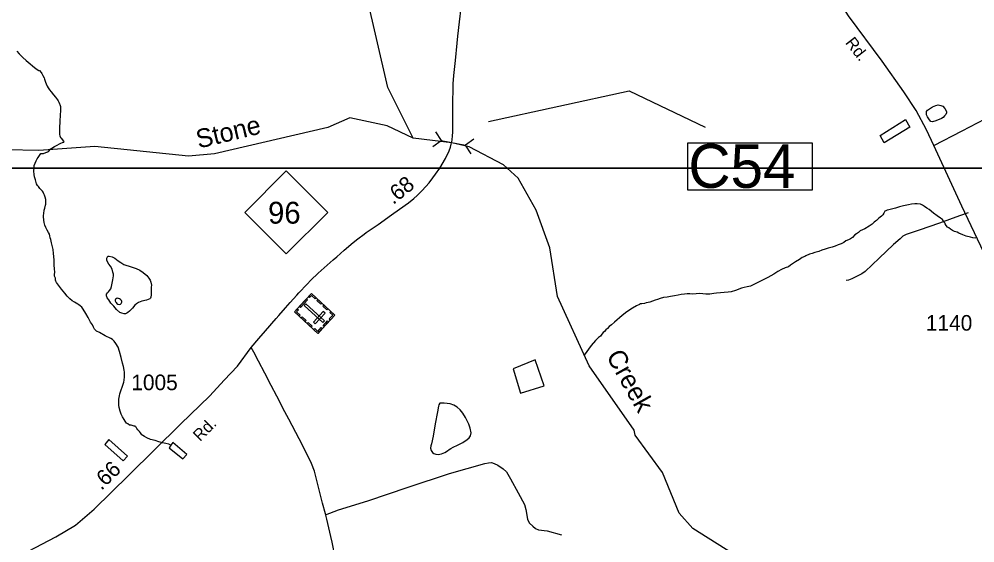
# Model space of a CAD drawing. Extents: x 2082433 to 2279600, y 546599 to 755198.
# Drawn here: x 2163771 to 2171426, y 582976 to 587174 of the extents above; entities that cross this region are included whole.
import ezdxf

# ---------------------------------------------------------------- set-up
doc = ezdxf.new("R2010")
doc.units = 0
for name, color, linetype in [('Exist Cultural Cemetery CELL', 7, 'Continuous'), ('Exist Hydrographic Creek Single Shore', 7, 'Continuous'), ('Exist Hydrographic Creek Single Shore Label', 7, 'Continuous'), ('Exist Hydrographic Misc Water Feature', 7, 'Continuous'), ('Exist Hydrographic Pond Under 1500 Sq Ft', 7, 'Continuous'), ('Exist Road Non-System Type 51', 7, 'Continuous'), ('Exist Road Primary NC Attributed', 7, 'Continuous'), ('Exist Road Primary NC Service Mileage Hundredths English Label', 7, 'Continuous'), ('Exist Road Primary NC Shield CELL', 7, 'Continuous'), ('Exist Road Primary NC Shield Number Label', 7, 'Continuous'), ('Exist Road Primary NC Structure Culvert CELL', 7, 'Continuous'), ('Exist Road Primary NC Structure Culvert Number Label', 7, 'Continuous'), ('Exist Road Secondary Mileage Hundredths English Label', 7, 'Continuous'), ('Exist Road Secondary Type 51 Attributed', 7, 'Continuous'), ('Exist Road Secondary Type 51 Label', 7, 'Continuous'), ('Exist Road Secondary Type 51 Number Label', 7, 'Continuous'), ('Map Preparation Inset Cut Line', 7, 'Continuous')]:
    doc.layers.add(name, color=color, linetype=linetype)

msp = doc.modelspace()

# ---------------------------------------------------------------- linework, layer by layer
at = {"layer": 'Exist Cultural Cemetery CELL'}
for points in [[(2166298.6, 584801.9), (2166163.5, 584655.6), (2165976.5, 584828.3), (2166111.5, 584974.6)], [(2166089.1, 584950.3), (2166097.5, 584942.5), (2166112.5, 584958.7), (2166142.2, 584931.3), (2166149.7, 584939.4), (2166111.6, 584974.6)], [(2166081, 584924.6), (2166023.4, 584862.3), (2166015, 584870), (2166072.6, 584932.4)], [(2166203.1, 584741.7), (2166215.8, 584755.4), (2166066.8, 584893), (2166054.1, 584879.2)], [(2166162.9, 584927.2), (2166194.7, 584897.8), (2166187, 584889.5), (2166155.2, 584918.8)], [(2165998.9, 584852.7), (2166007.4, 584844.9), (2165992.4, 584828.7), (2166022.1, 584801.3), (2166014.6, 584793.1), (2165976.5, 584828.3)], [(2166220.9, 584818.1), (2166207.2, 584830.8), (2166127.3, 584744.2), (2166141, 584731.6)], [(2166212.3, 584881.6), (2166244.1, 584852.2), (2166236.4, 584843.9), (2166204.6, 584873.2)], [(2166266.8, 584831.3), (2166259.1, 584822.9), (2166282.7, 584801.1), (2166255.2, 584771.3), (2166263.4, 584763.8), (2166298.6, 584801.9)], [(2166037.3, 584787.7), (2166069.1, 584758.3), (2166061.4, 584749.9), (2166029.5, 584779.3)], [(2166085.7, 584742.9), (2166117.5, 584713.6), (2166109.8, 584705.2), (2166078, 584734.6)], [(2166248.3, 584747.5), (2166213.2, 584709.4), (2166204.8, 584717.1), (2166240, 584755.2)], [(2166131.6, 584685), (2166139.3, 584693.3), (2166163, 584671.5), (2166190.5, 584701.3), (2166198.7, 584693.7), (2166163.5, 584655.6)]]:
    msp.add_lwpolyline(points, close=True, dxfattribs=at)
at = {"layer": 'Exist Hydrographic Creek Single Shore'}
for points in [[(2166925.6, 586220.5), (2166723.6, 586624.8), (2166550.5, 587380), (2166539.4, 587445), (2166656.6, 588249.9), (2166469.6, 588831), (2166199.5, 589387.5), (2166032.6, 589538.6), (2165765.6, 589685), (2165647.5, 589818.6), (2165571.6, 590085.9), (2165512.6, 590208.4), (2165378.7, 590352.2), (2164951.5, 590649.5), (2164817.6, 590806.4), (2164724.5, 591087.1), (2164598.6, 591237.3), (2164473.6, 591302.1), (2164081.5, 591336.3), (2163989.6, 591377.5), (2163914.6, 591451.2), (2163905.6, 591559.6), (2163979.6, 591774.6), (2164159.6, 591928.5)], [(2166925.6, 586220.5), (2166718.4, 586320.1), (2166419.8, 586382.1), (2166242.6, 586306.6), (2165335.6, 586095.3), (2165127.5, 586076.5), (2164376.6, 586154), (2163927.5, 586120.4), (2163669.5, 586125.6), (2162893.4, 586311.9), (2162235.4, 586249.8), (2161926.6, 586331.5), (2161685.4, 586339.7), (2161543.5, 586296.6), (2161510.5, 586264.5)], [(2170275.8, 581580.1), (2170266.8, 581622.9), (2170074.6, 581787.5), (2169948.7, 581927.8), (2169830.6, 582137), (2169619.6, 582718.5), (2169484.7, 582891.8), (2169167.7, 583091.8), (2169058.6, 583215.3), (2168923.7, 583539.5), (2168704.7, 583839.2), (2168696.7, 583878.7), (2168335.6, 584394.5), (2168082.7, 584950.6), (2168021.6, 585342.2), (2167911.7, 585642.9), (2167768.6, 585898.4), (2167651.7, 586005.8), (2167374.4, 586150.6), (2167235.3, 586182.2), (2166925.6, 586220.5)], [(2171432.7, 585418.2), (2171410.3, 585419.9), (2171390.4, 585425.7), (2171356.4, 585435.8), (2171328.3, 585445.3), (2171298.4, 585457.5), (2171284.8, 585465.3), (2171262.3, 585473.1), (2171246.3, 585480.8), (2171230.5, 585490.9), (2171216.3, 585500.7), (2171206.3, 585506.7), (2171196.2, 585520.8), (2171188, 585534.6), (2171184.1, 585542.5), (2171180.2, 585546.4), (2171166.1, 585568.4), (2171151.9, 585578.2), (2171123.9, 585598.2), (2171095.6, 585620), (2171059.3, 585647.8), (2171041.8, 585659.7), (2171023.2, 585673.5), (2171005.3, 585683.5), (2170991.2, 585689.7), (2170963.3, 585693.5), (2170945.5, 585693.3), (2170917.4, 585691.1), (2170895, 585686.8), (2170853.2, 585678.5), (2170821.8, 585668.6), (2170791.5, 585660.2), (2170759.5, 585652.1), (2170737.7, 585646.1), (2170723.8, 585642.1), (2170711.7, 585637.8), (2170706, 585633.8), (2170695.5, 585620), (2170689.8, 585605.8), (2170678.1, 585593.8), (2170658, 585577.8), (2170638.1, 585561.3), (2170630.5, 585555.6), (2170620, 585547.4), (2170604.3, 585531.2), (2170580.3, 585515.4), (2170544.8, 585493.1), (2170508.5, 585476.7), (2170492.9, 585464.9), (2170476.9, 585452.7), (2170464.8, 585444.8), (2170444.9, 585424.3), (2170428.7, 585414.5), (2170412.9, 585406.4), (2170393.1, 585396.4), (2170377.5, 585384.2), (2170355.3, 585374.1), (2170331.1, 585364), (2170307.7, 585353.8), (2170283.3, 585347.7), (2170251.6, 585337.5), (2170227.6, 585331.4), (2170201.5, 585323.2), (2170175.5, 585312.9), (2170143.7, 585302.7), (2170121.8, 585296.7), (2170101.7, 585290.8), (2170072.1, 585276.6), (2170063.9, 585272.6), (2170043.8, 585262.3), (2170021.9, 585248.1), (2169988.5, 585228), (2169966.5, 585213.9), (2169950.5, 585201.7), (2169932.3, 585189.9), (2169906.3, 585181.6), (2169878.4, 585167.6), (2169849, 585151.4), (2169814.6, 585129), (2169767, 585102.9), (2169719, 585078.5), (2169693.4, 585064.6), (2169665.3, 585052.2), (2169627.6, 585034), (2169601.3, 585027.8), (2169577.4, 585023.7), (2169555.6, 585017.7), (2169509.5, 584999.5), (2169473.8, 584989.1), (2169449.6, 584987), (2169418, 584982.9), (2169389.5, 584980.7), (2169356.1, 584976.5), (2169336.2, 584974.6), (2169304, 584970.1), (2169290.1, 584970.2)], [(2169290.1, 584970.2), (2169272.2, 584970.1), (2169248.2, 584972.1), (2169222.2, 584974), (2169194.3, 584971.7), (2169166.2, 584969.5), (2169144.1, 584971.6), (2169121.7, 584973.4), (2169100.2, 584970.9), (2169074, 584967.2), (2169050, 584962.7), (2169020, 584956.7), (2168988.4, 584950.5), (2168960.4, 584946.2), (2168932.3, 584942.4), (2168906.2, 584934.1), (2168884.3, 584928.1), (2168864.2, 584921.8), (2168844.5, 584913.8), (2168822.8, 584905.4), (2168810.5, 584903.6), (2168792.4, 584899.4), (2168778.5, 584895.4), (2168758.6, 584893.2), (2168746.5, 584891.4), (2168738.5, 584887.3), (2168716.8, 584877.2), (2168682.7, 584858.8), (2168639, 584828.5), (2168601.3, 584798.5), (2168539.4, 584746.3), (2168515.8, 584723.9), (2168497.8, 584710), (2168483.8, 584695.8), (2168469.5, 584683.8), (2168458.2, 584671.7), (2168450, 584663.6), (2168437.9, 584649.7), (2168426.4, 584633.6), (2168412.5, 584621.5), (2168400.1, 584611.2), (2168386.2, 584599.5), (2168352.8, 584559.1), (2168296, 584481.4)]]:
    msp.add_lwpolyline(points, dxfattribs=at)
at = {"layer": 'Exist Hydrographic Misc Water Feature'}
for points in [[(2163752.6, 586916.6), (2163771.1, 586894.7), (2163799.2, 586866.6), (2163827.5, 586842.9), (2163859.5, 586815.3), (2163877.7, 586799.2), (2163907.7, 586775.6), (2163928, 586763.6), (2163933.9, 586761.5), (2163946, 586747.5), (2163952, 586737.7), (2163960, 586721.9), (2163970.2, 586703.7), (2163974.1, 586693.8), (2163982.3, 586669.8), (2163988.5, 586655.9), (2163996.2, 586636.1), (2164004.4, 586623.9), (2164014.7, 586606.1), (2164028.6, 586590.2), (2164047.1, 586568.4), (2164062.9, 586548.6), (2164077.4, 586528.5), (2164083.4, 586518.3), (2164088.9, 586508.5), (2164095.1, 586494.6), (2164097.5, 586488.6), (2164101.6, 586474.6), (2164101.4, 586452.7), (2164099.8, 586392.5), (2164098, 586366.4), (2164098, 586340.5), (2164094.5, 586316.7), (2164094.7, 586292.7), (2164094.7, 586264.7), (2164094.5, 586248.5), (2164096.7, 586238.5), (2164102.5, 586224.6), (2164107, 586218.7), (2164125, 586194.8), (2164128.9, 586189)], [(2163943.8, 586095.8), (2163965.7, 586098.1), (2163985.4, 586104), (2163999.5, 586110), (2164005.5, 586114), (2164025.4, 586134.5), (2164055.1, 586152.3), (2164071.3, 586162.4), (2164099, 586178.5), (2164122.8, 586188.7), (2164128.9, 586189)], [(2163966.5, 585592.3), (2163967.9, 585624.1), (2163970, 585634.3), (2163972.3, 585644.1), (2163975.7, 585658.2), (2163981.7, 585684.1), (2163983.9, 585692.2), (2163985.6, 585714.3), (2163983.7, 585728.4), (2163979.4, 585746), (2163973.5, 585761.9), (2163969.6, 585773.9), (2163963, 585786.2), (2163957.1, 585794), (2163949.1, 585804.2), (2163937.4, 585817.7), (2163925.3, 585831.7), (2163916.7, 585839.9), (2163910.9, 585853.7), (2163900.7, 585885.7), (2163892.7, 585909.6), (2163890.4, 585929.4), (2163888.4, 585955.7), (2163890, 585985.4), (2163891.9, 586001.8), (2163897.8, 586019.5), (2163906, 586037.8), (2163915.9, 586053.7), (2163923.9, 586065.5), (2163933.7, 586081.9), (2163943.8, 586095.8)], [(2164986.2, 583760.5), (2164970.2, 583766.5), (2164946, 583772.2), (2164920.2, 583778.1), (2164890.1, 583785.9), (2164859.9, 583795.8), (2164824.2, 583805.6), (2164793.9, 583817.5), (2164774.2, 583829.4), (2164761.9, 583837.4), (2164753.9, 583843), (2164743.9, 583857.1), (2164733.6, 583869.2), (2164721.9, 583883.1), (2164713.7, 583892.9), (2164707.8, 583902.7), (2164703.3, 583907), (2164699.4, 583910.9), (2164693.2, 583913), (2164675.2, 583916.6), (2164667.4, 583918.6), (2164655.5, 583920.8), (2164641.3, 583930.6), (2164631.3, 583936.6), (2164619.6, 583952.6), (2164611.2, 583964.3), (2164599.3, 583986.4), (2164587.2, 584008.1), (2164578.8, 584032.1), (2164572.9, 584060.2), (2164570.6, 584080), (2164568.1, 584106.3), (2164570.6, 584128.2), (2164574.1, 584154.1), (2164578, 584170.1), (2164585.8, 584194.1), (2164597.7, 584232), (2164609.8, 584264.2), (2164613.2, 584280.3), (2164615.5, 584308.4), (2164615.1, 584344.2), (2164613, 584360.2), (2164606.9, 584390), (2164598.5, 584418), (2164588.4, 584462.2), (2164574.3, 584510.1), (2164563.8, 584544.1), (2164546, 584575.6), (2164531.6, 584593.6), (2164517.7, 584607.4), (2164505.6, 584615.4), (2164459.5, 584635.3), (2164415.4, 584663.1), (2164391.4, 584672.8), (2164383.4, 584680.9), (2164375.4, 584688.6), (2164365.3, 584704.7), (2164357.1, 584724.6), (2164343, 584746.6), (2164322.5, 584782.6), (2164304.4, 584814.5), (2164282.3, 584850.3), (2164272.2, 584866.4), (2164260.4, 584875.9), (2164250.1, 584883.9), (2164240.1, 584889.9), (2164214.2, 584905.9), (2164196.4, 584915.6), (2164177.7, 584931.8), (2164156, 584953.3), (2164135.7, 584977.5), (2164109.6, 585009.4), (2164077.2, 585052.8), (2164069.7, 585062.9), (2164065.3, 585072.9), (2164063.3, 585080.9), (2164062.9, 585087), (2164061.2, 585097), (2164054.9, 585115), (2164055.1, 585128.7), (2164056.9, 585142.7), (2164057.1, 585148.7), (2164054.7, 585170.6), (2164052.4, 585205), (2164050.2, 585244.6), (2164045.7, 585294.8), (2164044.2, 585326.7), (2164035.4, 585360.4), (2164029.3, 585382.4), (2164023.5, 585408.5), (2164019.4, 585420.4), (2164015.3, 585438.5), (2164013.5, 585450.6), (2164005.1, 585464.3), (2163995, 585482.5), (2163985, 585504.3), (2163977, 585522.2), (2163972.5, 585544.3), (2163968.2, 585564.1), (2163966.5, 585592.3)], [(2164827.5, 584989.3), (2164827.7, 584965.3), (2164825.7, 584945.4), (2164823.4, 584937.2), (2164817.9, 584931.1), (2164791.8, 584920.9), (2164753.9, 584912.8), (2164726, 584902.9), (2164709.8, 584892.7), (2164698.1, 584880.7), (2164679.9, 584858.3), (2164654.3, 584832.2), (2164640.7, 584822.1), (2164634.2, 584816.1), (2164622.5, 584812.2), (2164612.2, 584812.2), (2164594.2, 584816.1), (2164576.3, 584823.7), (2164550.7, 584847.8), (2164528.2, 584873.5), (2164506.2, 584897.5), (2164488, 584923.4), (2164476.1, 584941), (2164469.9, 584955.3), (2164469.5, 584961), (2164471.8, 584969.3), (2164477.7, 584979.3), (2164485.9, 584987.4), (2164495.5, 584999.3), (2164505.4, 585013.2), (2164511.5, 585031.4), (2164515.4, 585057.5), (2164521, 585083.5), (2164527.1, 585117.4), (2164526.5, 585129.7), (2164522.4, 585145.3), (2164514.6, 585169.6), (2164502.3, 585193.3), (2164488.4, 585211.3), (2164478.1, 585229.1), (2164474, 585243), (2164474.2, 585257.2), (2164477.9, 585269.2), (2164482, 585273), (2164491.9, 585273.2), (2164515.8, 585269.2), (2164538, 585257.3), (2164564, 585237.6), (2164584.3, 585223.5), (2164608.1, 585207.8), (2164624.5, 585202), (2164652.6, 585194.1), (2164708.2, 585176.4), (2164736.5, 585162.4), (2164762.9, 585144.6), (2164794.7, 585119.1), (2164810.9, 585098.8), (2164821, 585083.1), (2164826.9, 585065.2), (2164831.4, 585043), (2164829.2, 585025.1), (2164829.4, 585005.2), (2164827.5, 584989.3)], [(2164552.3, 584893.8), (2164562.4, 584889.8), (2164574.3, 584887.6), (2164582.3, 584889.7), (2164588.4, 584896), (2164593.8, 584905.8), (2164594, 584911.8), (2164589.9, 584917.7), (2164581.9, 584925.8), (2164573.9, 584931.9), (2164565.7, 584935.6), (2164562.2, 584937.7), (2164553.8, 584935.8), (2164548, 584933.8), (2164543.7, 584929.6), (2164540, 584921.6), (2164539.8, 584915.6), (2164544.1, 584905.6), (2164547.6, 584901.8), (2164552.3, 584893.8)], [(2164638.9, 583670.6), (2164488.4, 583805.7), (2164456.2, 583765.5), (2164603.2, 583634.7), (2164638.9, 583670.6)], [(2164986.2, 583760.5), (2164972.3, 583738.6), (2165083.2, 583650.9), (2165112.8, 583685.4), (2165002.4, 583780.7), (2164986.2, 583760.5)]]:
    msp.add_lwpolyline(points, dxfattribs=at)
at = {"layer": 'Exist Hydrographic Pond Under 1500 Sq Ft'}
for points in [[(2171157.9, 586378.8), (2171114.2, 586358.6), (2171086.1, 586350.3), (2171072, 586354.5), (2171061.5, 586366.2), (2171047.6, 586390.2), (2171039.6, 586408.1), (2171037.5, 586424.2), (2171037.5, 586433.9), (2171045.5, 586444), (2171061.3, 586456.3), (2171087.1, 586472.2), (2171113.6, 586482.4), (2171133.3, 586486.3), (2171153.2, 586482.5), (2171169.2, 586476.8), (2171185.4, 586457), (2171197.7, 586432.8), (2171197.7, 586423.1), (2171193.6, 586408.7), (2171183.9, 586398.8), (2171171.6, 586386.9), (2171157.9, 586378.8)], [(2170905.9, 586308.9), (2170700.6, 586181.7), (2170668.2, 586241.3), (2170871.2, 586368.4), (2170905.9, 586308.9)], [(2167103.4, 583929.4), (2167087.4, 583831.2), (2167072.4, 583769.4), (2167068.1, 583753.4), (2167066.3, 583735.4), (2167070.6, 583717.4), (2167082.2, 583701.4), (2167092.9, 583693.3), (2167108.5, 583687.7), (2167126.5, 583685.8), (2167154.8, 583689.7), (2167180.3, 583700), (2167202.2, 583714.1), (2167216.1, 583724.2), (2167228.2, 583732.1), (2167248.1, 583744.5), (2167282.2, 583760.4), (2167323.8, 583780.9), (2167359.7, 583805.1), (2167375.7, 583818.9), (2167385.5, 583835.2), (2167391.3, 583859.1), (2167383.5, 583896.8), (2167373.2, 583928.8), (2167347, 583980.9), (2167324.4, 584016.8), (2167302.5, 584042.5), (2167278.5, 584064.4), (2167252.4, 584080), (2167221.9, 584090.3), (2167173.9, 584095.9), (2167158.1, 584095.5), (2167139.9, 584095.4), (2167132.5, 584083.6), (2167130.4, 584071.7), (2167120.6, 584025.3), (2167103.4, 583929.4)]]:
    msp.add_lwpolyline(points, dxfattribs=at)
msp.add_lwpolyline([(2167904.3, 584442.2), (2167727.1, 584371.4), (2167786.2, 584176.6), (2167975.2, 584235.7)], close=True, dxfattribs=at)
at = {"layer": 'Exist Road Non-System Type 51'}
for points in [[(2171371.3, 585622.7), (2171302.7, 585597.1), (2171143, 585538.8), (2170980.9, 585482.1), (2170876.3, 585448.6), (2170849.9, 585434.2), (2170826.8, 585414.3), (2170774.1, 585368.8), (2170658.3, 585259.4), (2170547.3, 585152.4), (2170520.1, 585134), (2170478.6, 585110.8), (2170440.3, 585093.3), (2170413.1, 585082.9), (2170394.8, 585078.9)], [(2166225.1, 583201.5), (2166329.4, 583241.3), (2166564.7, 583313.5), (2166888.1, 583421.8), (2167218.7, 583533), (2167500.3, 583612.4), (2167530.6, 583616.7), (2167553.7, 583619.6), (2167576.8, 583613.8), (2167604.2, 583597.9), (2167649, 583569.1), (2167673.5, 583544.5), (2167705.3, 583489.7), (2167768.8, 583377), (2167819.3, 583284.6), (2167829.5, 583242.8), (2167836.7, 583199.5), (2167843.9, 583163.4), (2167859.8, 583134.5), (2167884.3, 583109.9), (2167906, 583092.6), (2167932, 583079.6), (2167999.8, 583072.4), (2168113.9, 583042.1)]]:
    msp.add_lwpolyline(points, dxfattribs=at)
at = {"layer": 'Exist Road Primary NC Attributed'}
for points in [[(2167231.5, 586170.6), (2167238.1, 586204.1), (2167243, 586242.5), (2167243.9, 586264.9), (2167245.5, 586302.5), (2167245.1, 586337.4), (2167245.1, 586426.5), (2167244.1, 586520.3), (2167246.4, 586604.2), (2167247.7, 586655.5), (2167253.8, 586722.2), (2167265, 586842.7), (2167279.4, 586981.7), (2167285.8, 587037.1), (2167298.6, 587152), (2167311.8, 587264.6), (2167324.4, 587353.3), (2167335.4, 587418.6)], [(2165628.1, 584542.4), (2165691.2, 584615.3), (2165744.7, 584676.4), (2165829.3, 584773.8), (2165850.4, 584798.2), (2165903.3, 584858.9), (2165942.6, 584903.7), (2165995.4, 584962.1), (2166012.1, 584980.7), (2166078.2, 585051), (2166108.3, 585080.9), (2166166.7, 585137.2), (2166287.4, 585244.3), (2166316.4, 585270), (2166374.1, 585321.9), (2166445.2, 585382.6), (2166483.4, 585412.7), (2166533.6, 585449.9), (2166550.8, 585462.7), (2166645.7, 585528.5), (2166753.3, 585604.3), (2166818.5, 585650.5), (2166889.1, 585701.3), (2166931.5, 585735.4), (2166959.4, 585760.6), (2166983.7, 585783.8), (2167000.2, 585800.6), (2167054.9, 585862.4), (2167085, 585903), (2167106.8, 585932), (2167140.5, 585980.5), (2167186.9, 586055.9), (2167215.4, 586117.5), (2167225.7, 586148.8), (2167231.5, 586170.6)], [(2166303.2, 582858.9), (2166278.6, 582982.5), (2166268.4, 583026.6), (2166234.1, 583165.7), (2166223.4, 583208.2), (2166201.5, 583294.6), (2166144.4, 583519), (2166136, 583550.7), (2166112.3, 583612.3), (2166074.8, 583690.3), (2166013.7, 583809.9), (2165931.2, 583967.4), (2165899.6, 584027.5), (2165834.5, 584152), (2165789.8, 584237.3), (2165738.1, 584336.3), (2165687.5, 584432.2), (2165649.3, 584505.3), (2165628.1, 584542.4)]]:
    msp.add_lwpolyline(points, dxfattribs=at)
at = {"layer": 'Exist Road Primary NC Shield CELL'}
msp.add_lwpolyline([(2165577.6, 585624.7), (2165910.6, 585957.7), (2166243.6, 585624.7), (2165910.6, 585291.7)], close=True, dxfattribs=at)
at = {"layer": 'Exist Road Primary NC Structure Culvert CELL'}
for p, q in [((2167106.7, 586271.8), (2167151.5, 586201.6)), ((2167083.9, 586153.1), (2167151.5, 586201.6)), ((2167151.5, 586201.6), (2167346.4, 586164.1)), ((2167414, 586212.7), (2167346.4, 586164.1)), ((2167391.2, 586093.9), (2167346.4, 586164.1))]:
    msp.add_line(p, q, dxfattribs=at)
at = {"layer": 'Exist Road Primary NC Structure Culvert Number Label'}
msp.add_lwpolyline([(2167530.1, 586352.5), (2168656.7, 586600.4), (2169265, 586307.5)], dxfattribs=at)
msp.add_lwpolyline([(2169127.7, 586182), (2170123.2, 586182), (2170123.2, 585802.1), (2169127.7, 585802.1)], close=True, dxfattribs=at)
at = {"layer": 'Exist Road Secondary Type 51 Attributed'}
for points in [[(2171097.3, 586161.5), (2171039.5, 586287.2), (2170956.3, 586441.8), (2170856, 586591.3), (2170684.4, 586837.7), (2170412.6, 587199.6), (2170356.5, 587289.7), (2170276.7, 587442.6), (2170227.4, 587587), (2170200.2, 587682.1), (2170184.9, 587756.9), (2170171.3, 587874.1), (2170154.3, 588003.3), (2170127.1, 588497.7), (2170093.2, 589090.6), (2170089, 589449.1)], [(2171097.3, 586161.5), (2171325, 586279), (2171691.4, 586471.1)], [(2171885.7, 584652.7), (2171814.3, 584713.9), (2171768.9, 584772.3), (2171732.2, 584822.6), (2171692, 584895.7), (2171637.6, 584994.2), (2171547.6, 585196.4), (2171321.6, 585675.5), (2171097.3, 586161.5)], [(2163013.9, 582340.5), (2163226.3, 582535.1), (2163357.4, 582636.3), (2163536.7, 582752.5), (2163844.8, 582910.3), (2164064.2, 583025.5), (2164221, 583118.8), (2164371.9, 583247.8), (2164648.9, 583519.9), (2165062.9, 583928.9), (2165298.2, 584155.2), (2165413.3, 584280.3), (2165519.6, 584393.5), (2165628.1, 584542.4)]]:
    msp.add_lwpolyline(points, dxfattribs=at)
at = {"layer": 'Map Preparation Inset Cut Line'}
for points in [[(2125488.3, 630228.2), (2201171.6, 630228.2), (2201171.6, 601522.9), (2185962.8, 601519.6), (2185962.8, 585979.7), (2125488.3, 585979.7)], [(2133614.2, 585979.7), (2209297.4, 585979.7), (2209297.4, 557274.4), (2194088.6, 557271.1), (2194088.6, 546598.7), (2133614.2, 546598.7)]]:
    msp.add_lwpolyline(points, close=True, dxfattribs=at)

# ---------------------------------------------------------------- texts
at = {"layer": 'Exist Hydrographic Creek Single Shore Label'}
for s, rotation, p in [('Stone', 13.59321, (2165208.3, 586135.9)), ('Creek', 299.33084, (2168469, 584474.2))]:
    msp.add_text(s, height=150, rotation=rotation, dxfattribs=at).set_placement(p)
at = {"layer": 'Exist Road Primary NC Service Mileage Hundredths English Label'}
msp.add_text('.68', height=125, rotation=38.85533, dxfattribs=at).set_placement((2166767, 585683.2))
at = {"layer": 'Exist Road Primary NC Shield Number Label'}
msp.add_text('96', height=175, dxfattribs=at).set_placement((2165764.7, 585535))
at = {"layer": 'Exist Road Primary NC Structure Culvert Number Label'}
msp.add_text('C54', height=350, dxfattribs=at).set_placement((2169131, 585821.9))
at = {"layer": 'Exist Road Secondary Mileage Hundredths English Label'}
msp.add_text('.66', height=125, rotation=44.34855, dxfattribs=at).set_placement((2164429.4, 583392.6))
at = {"layer": 'Exist Road Secondary Type 51 Label'}
for rotation, p in [(308.14861, (2170383.6, 586983.7)), (45.61526, (2165220.9, 583783.7))]:
    msp.add_text('Rd.', height=95, rotation=rotation, dxfattribs=at).set_placement(p)
at = {"layer": 'Exist Road Secondary Type 51 Number Label'}
for s, p in [('1140', (2171033.5, 584677.4)), ('1005', (2164669.3, 584200.1))]:
    msp.add_text(s, height=125, dxfattribs=at).set_placement(p)

doc.saveas('drawing.dxf')
